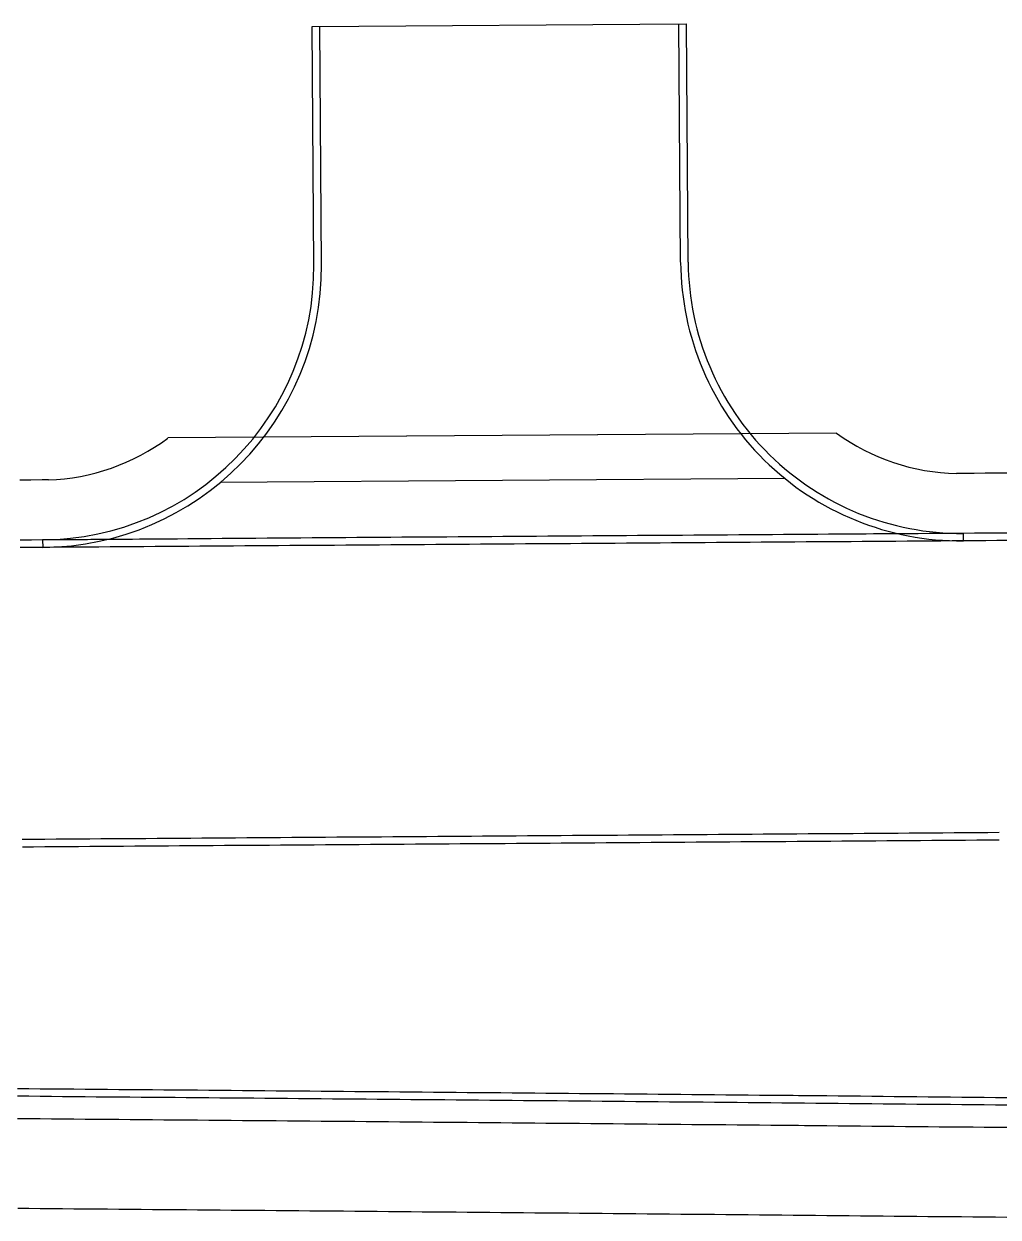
# Model space of a CAD drawing. Extents: x 2145147 to 2158018, y 137519 to 148068.
# Drawn here: x 2154680.4 to 2154767.1, y 142982.5 to 143088.8 of the extents above; entities that cross this region are included whole.
import ezdxf

# ---------------------------------------------------------------- set-up
doc = ezdxf.new("R2010")
doc.units = 0
doc.layers.add('PR_Phasing_Pavement_1', color=7, linetype='Continuous')

msp = doc.modelspace()

# ---------------------------------------------------------------- linework, layer by layer
at = {"layer": 'PR_Phasing_Pavement_1'}
for p, q in [((2154706.05, 143088.6), (2154739.38, 143088.84)), ((2154706.2, 143067.36), (2154706.05, 143088.6)), ((2154706.87, 143067.37), (2154706.72, 143088.61)), ((2154738.87, 143067.6), (2154738.71, 143088.84)), ((2154739.53, 143067.6), (2154739.38, 143088.84)), ((2154752.76, 143052.36), (2154693.2, 143051.94)), ((2154744.23, 143052.3), (2154701.72, 143052)), ((2154748.15, 143048.33), (2154697.86, 143047.97)), ((2154764.04, 143043.44), (2154682.04, 143042.86)), ((2154682.04, 143042.86), (2154682.05, 143042.19)), ((2154764.04, 143042.78), (2154682.05, 143042.19)), ((2154764.04, 143043.44), (2154764.04, 143042.78))]:
    msp.add_line(p, q, dxfattribs=at)
for points in [[(2154682.56, 143048.2), (2154682, 143048.2), (2154681, 143048.19), (2154680, 143048.18)], [(2154768, 143048.81), (2154767, 143048.8), (2154766, 143048.8), (2154765, 143048.79), (2154764, 143048.78), (2154763.45, 143048.78)], [(2154768.04, 143043.47), (2154767.04, 143043.46), (2154766.04, 143043.46), (2154765.04, 143043.45), (2154764.04, 143043.44), (2154763.04, 143043.44), (2154762.04, 143043.43), (2154761.04, 143043.42), (2154760.04, 143043.41), (2154759.04, 143043.41), (2154758.04, 143043.4), (2154757.04, 143043.39), (2154756.04, 143043.39), (2154755.04, 143043.38), (2154754.04, 143043.37), (2154753.04, 143043.36), (2154752.04, 143043.36), (2154751.04, 143043.35), (2154750.04, 143043.34), (2154749.04, 143043.34), (2154748.04, 143043.33), (2154747.04, 143043.32), (2154746.04, 143043.31), (2154745.04, 143043.31), (2154744.04, 143043.3), (2154743.04, 143043.29), (2154742.04, 143043.29), (2154741.04, 143043.28), (2154740.04, 143043.27), (2154739.04, 143043.26), (2154738.04, 143043.26), (2154737.04, 143043.25), (2154736.04, 143043.24), (2154735.04, 143043.24), (2154734.04, 143043.23), (2154733.04, 143043.22), (2154732.04, 143043.21), (2154731.04, 143043.21), (2154730.04, 143043.2), (2154729.04, 143043.19), (2154728.04, 143043.19), (2154727.04, 143043.18), (2154726.04, 143043.17), (2154725.04, 143043.16), (2154724.04, 143043.16), (2154723.04, 143043.15), (2154722.04, 143043.14), (2154721.04, 143043.14), (2154720.04, 143043.13), (2154719.04, 143043.12), (2154718.04, 143043.11), (2154717.04, 143043.11), (2154716.04, 143043.1), (2154715.04, 143043.09), (2154714.04, 143043.09), (2154713.04, 143043.08), (2154712.04, 143043.07), (2154711.04, 143043.06), (2154710.04, 143043.06), (2154709.04, 143043.05), (2154708.04, 143043.04), (2154707.04, 143043.04), (2154706.04, 143043.03), (2154705.04, 143043.02), (2154704.04, 143043.01), (2154703.04, 143043.01), (2154702.04, 143043), (2154701.04, 143042.99), (2154700.04, 143042.99), (2154699.04, 143042.98), (2154698.04, 143042.97), (2154697.04, 143042.96), (2154696.04, 143042.96), (2154695.04, 143042.95), (2154694.04, 143042.94), (2154693.04, 143042.93), (2154692.04, 143042.93), (2154691.04, 143042.92), (2154690.04, 143042.91), (2154689.04, 143042.91), (2154688.04, 143042.9), (2154687.04, 143042.89), (2154686.04, 143042.88), (2154685.04, 143042.88), (2154684.04, 143042.87), (2154683.04, 143042.86), (2154682.04, 143042.86), (2154681.04, 143042.85), (2154680.04, 143042.84)], [(2154768.04, 143042.8), (2154767.04, 143042.8), (2154766.04, 143042.79), (2154765.04, 143042.78), (2154764.04, 143042.78), (2154763.04, 143042.77), (2154762.04, 143042.76), (2154761.04, 143042.75), (2154760.04, 143042.75), (2154759.05, 143042.74), (2154758.05, 143042.73), (2154757.05, 143042.73), (2154756.05, 143042.72), (2154755.05, 143042.71), (2154754.05, 143042.7), (2154753.05, 143042.7), (2154752.05, 143042.69), (2154751.05, 143042.68), (2154750.05, 143042.68), (2154749.05, 143042.67), (2154748.05, 143042.66), (2154747.05, 143042.65), (2154746.05, 143042.65), (2154745.05, 143042.64), (2154744.05, 143042.63), (2154743.05, 143042.62), (2154742.05, 143042.62), (2154741.05, 143042.61), (2154740.05, 143042.6), (2154739.05, 143042.6), (2154738.05, 143042.59), (2154737.05, 143042.58), (2154736.05, 143042.57), (2154735.05, 143042.57), (2154734.05, 143042.56), (2154733.05, 143042.55), (2154732.05, 143042.55), (2154731.05, 143042.54), (2154730.05, 143042.53), (2154729.05, 143042.52), (2154728.05, 143042.52), (2154727.05, 143042.51), (2154726.05, 143042.5), (2154725.05, 143042.5), (2154724.05, 143042.49), (2154723.05, 143042.48), (2154722.05, 143042.47), (2154721.05, 143042.47), (2154720.05, 143042.46), (2154719.05, 143042.45), (2154718.05, 143042.45), (2154717.05, 143042.44), (2154716.05, 143042.43), (2154715.05, 143042.42), (2154714.05, 143042.42), (2154713.05, 143042.41), (2154712.05, 143042.4), (2154711.05, 143042.4), (2154710.05, 143042.39), (2154709.05, 143042.38), (2154708.05, 143042.37), (2154707.05, 143042.37), (2154706.05, 143042.36), (2154705.05, 143042.35), (2154704.05, 143042.35), (2154703.05, 143042.34), (2154702.05, 143042.33), (2154701.05, 143042.32), (2154700.05, 143042.32), (2154699.05, 143042.31), (2154698.05, 143042.3), (2154697.05, 143042.3), (2154696.05, 143042.29), (2154695.05, 143042.28), (2154694.05, 143042.27), (2154693.05, 143042.27), (2154692.05, 143042.26), (2154691.05, 143042.25), (2154690.05, 143042.25), (2154689.05, 143042.24), (2154688.05, 143042.23), (2154687.05, 143042.22), (2154686.05, 143042.22), (2154685.05, 143042.21), (2154684.05, 143042.2), (2154683.05, 143042.2), (2154682.05, 143042.19), (2154681.05, 143042.18), (2154680.05, 143042.17)], [(2154767.23, 143016.78), (2154766.23, 143016.77), (2154765.23, 143016.76), (2154764.23, 143016.76), (2154763.23, 143016.75), (2154762.23, 143016.74), (2154761.23, 143016.73), (2154760.23, 143016.73), (2154759.23, 143016.72), (2154758.23, 143016.71), (2154757.23, 143016.71), (2154756.23, 143016.7), (2154755.23, 143016.69), (2154754.23, 143016.68), (2154753.23, 143016.68), (2154752.23, 143016.67), (2154751.23, 143016.66), (2154750.23, 143016.66), (2154749.23, 143016.65), (2154748.23, 143016.64), (2154747.23, 143016.63), (2154746.23, 143016.63), (2154745.23, 143016.62), (2154744.23, 143016.61), (2154743.23, 143016.61), (2154742.23, 143016.6), (2154741.23, 143016.59), (2154740.23, 143016.58), (2154739.23, 143016.58), (2154738.23, 143016.57), (2154737.23, 143016.56), (2154736.23, 143016.56), (2154735.23, 143016.55), (2154734.23, 143016.54), (2154733.23, 143016.53), (2154732.23, 143016.53), (2154731.23, 143016.52), (2154730.23, 143016.51), (2154729.23, 143016.51), (2154728.23, 143016.5), (2154727.23, 143016.49), (2154726.23, 143016.48), (2154725.23, 143016.48), (2154724.23, 143016.47), (2154723.23, 143016.46), (2154722.23, 143016.46), (2154721.23, 143016.45), (2154720.23, 143016.44), (2154719.23, 143016.43), (2154718.23, 143016.43), (2154717.23, 143016.42), (2154716.23, 143016.41), (2154715.23, 143016.41), (2154714.23, 143016.4), (2154713.23, 143016.39), (2154712.23, 143016.38), (2154711.23, 143016.38), (2154710.23, 143016.37), (2154709.23, 143016.36), (2154708.23, 143016.36), (2154707.23, 143016.35), (2154706.23, 143016.34), (2154705.23, 143016.33), (2154704.23, 143016.33), (2154703.23, 143016.32), (2154702.23, 143016.31), (2154701.23, 143016.31), (2154700.23, 143016.3), (2154699.23, 143016.29), (2154698.23, 143016.28), (2154697.23, 143016.28), (2154696.23, 143016.27), (2154695.23, 143016.26), (2154694.23, 143016.26), (2154693.23, 143016.25), (2154692.23, 143016.24), (2154691.23, 143016.23), (2154690.23, 143016.23), (2154689.23, 143016.22), (2154688.23, 143016.21), (2154687.23, 143016.21), (2154686.23, 143016.2), (2154685.23, 143016.19), (2154684.23, 143016.18), (2154683.23, 143016.18), (2154682.23, 143016.17), (2154681.23, 143016.16), (2154680.23, 143016.16)], [(2154767.24, 143016.11), (2154766.24, 143016.1), (2154765.24, 143016.1), (2154764.24, 143016.09), (2154763.24, 143016.08), (2154762.24, 143016.07), (2154761.24, 143016.07), (2154760.24, 143016.06), (2154759.24, 143016.05), (2154758.24, 143016.05), (2154757.24, 143016.04), (2154756.24, 143016.03), (2154755.24, 143016.02), (2154754.24, 143016.02), (2154753.24, 143016.01), (2154752.24, 143016), (2154751.24, 143016), (2154750.24, 143015.99), (2154749.24, 143015.98), (2154748.24, 143015.97), (2154747.24, 143015.97), (2154746.24, 143015.96), (2154745.24, 143015.95), (2154744.24, 143015.95), (2154743.24, 143015.94), (2154742.24, 143015.93), (2154741.24, 143015.92), (2154740.24, 143015.92), (2154739.24, 143015.91), (2154738.24, 143015.9), (2154737.24, 143015.9), (2154736.24, 143015.89), (2154735.24, 143015.88), (2154734.24, 143015.87), (2154733.24, 143015.87), (2154732.24, 143015.86), (2154731.24, 143015.85), (2154730.24, 143015.84), (2154729.24, 143015.84), (2154728.24, 143015.83), (2154727.24, 143015.82), (2154726.24, 143015.82), (2154725.24, 143015.81), (2154724.24, 143015.8), (2154723.24, 143015.79), (2154722.24, 143015.79), (2154721.24, 143015.78), (2154720.24, 143015.77), (2154719.24, 143015.77), (2154718.24, 143015.76), (2154717.24, 143015.75), (2154716.24, 143015.74), (2154715.24, 143015.74), (2154714.24, 143015.73), (2154713.24, 143015.72), (2154712.24, 143015.72), (2154711.24, 143015.71), (2154710.24, 143015.7), (2154709.24, 143015.69), (2154708.24, 143015.69), (2154707.24, 143015.68), (2154706.24, 143015.67), (2154705.24, 143015.67), (2154704.24, 143015.66), (2154703.24, 143015.65), (2154702.24, 143015.64), (2154701.24, 143015.64), (2154700.24, 143015.63), (2154699.24, 143015.62), (2154698.24, 143015.62), (2154697.24, 143015.61), (2154696.24, 143015.6), (2154695.24, 143015.59), (2154694.24, 143015.59), (2154693.24, 143015.58), (2154692.24, 143015.57), (2154691.24, 143015.57), (2154690.24, 143015.56), (2154689.24, 143015.55), (2154688.24, 143015.54), (2154687.24, 143015.54), (2154686.24, 143015.53), (2154685.24, 143015.52), (2154684.24, 143015.52), (2154683.24, 143015.51), (2154682.24, 143015.5), (2154681.24, 143015.49), (2154680.24, 143015.49)], [(2154679.81, 142993.98), (2154680.81, 142993.97), (2154681.81, 142993.96), (2154682.82, 142993.96), (2154683.82, 142993.95), (2154684.82, 142993.94), (2154685.82, 142993.93), (2154686.82, 142993.92), (2154687.82, 142993.91), (2154688.82, 142993.9), (2154689.82, 142993.9), (2154690.83, 142993.89), (2154691.83, 142993.88), (2154692.83, 142993.87), (2154693.83, 142993.86), (2154694.83, 142993.85), (2154695.83, 142993.85), (2154696.83, 142993.84), (2154697.83, 142993.83), (2154698.83, 142993.82), (2154699.84, 142993.81), (2154700.71, 142993.8), (2154700.84, 142993.8), (2154701.84, 142993.79), (2154702.84, 142993.78), (2154703.84, 142993.78), (2154704.84, 142993.77), (2154705.84, 142993.76), (2154706.84, 142993.75), (2154707.85, 142993.74), (2154708.85, 142993.73), (2154709.85, 142993.72), (2154710.85, 142993.71), (2154711.85, 142993.71), (2154712.85, 142993.7), (2154713.85, 142993.69), (2154714.85, 142993.68), (2154715.85, 142993.67), (2154716.86, 142993.66), (2154717.86, 142993.65), (2154718.86, 142993.64), (2154719.86, 142993.63), (2154720.86, 142993.63), (2154721.86, 142993.62), (2154722.86, 142993.61), (2154723.86, 142993.6), (2154724.87, 142993.59), (2154725.87, 142993.58), (2154726.87, 142993.57), (2154727.87, 142993.56), (2154728.87, 142993.55), (2154729.87, 142993.54), (2154730.87, 142993.53), (2154731.87, 142993.53), (2154732.88, 142993.52), (2154733.88, 142993.51), (2154734.88, 142993.5), (2154735.88, 142993.49), (2154736.88, 142993.48), (2154737.88, 142993.47), (2154738.88, 142993.46), (2154739.88, 142993.45), (2154740.88, 142993.44), (2154741.89, 142993.43), (2154742.89, 142993.42), (2154743.89, 142993.41), (2154744.89, 142993.4), (2154745.89, 142993.39), (2154746.89, 142993.39), (2154747.89, 142993.38), (2154748.89, 142993.37), (2154749.38, 142993.36), (2154749.89, 142993.36), (2154750.9, 142993.35), (2154751.9, 142993.34), (2154752.9, 142993.33), (2154753.9, 142993.32), (2154754.9, 142993.31), (2154755.9, 142993.3), (2154756.9, 142993.29), (2154757.9, 142993.28), (2154758.91, 142993.27), (2154759.91, 142993.26), (2154760.91, 142993.25), (2154761.91, 142993.24), (2154762.91, 142993.23), (2154763.91, 142993.22), (2154764.91, 142993.21), (2154765.91, 142993.2), (2154766.91, 142993.19), (2154767.92, 142993.18)], [(2154679.81, 142993.31), (2154680.81, 142993.31), (2154681.82, 142993.3), (2154682.82, 142993.29), (2154683.82, 142993.28), (2154684.82, 142993.27), (2154685.82, 142993.26), (2154686.82, 142993.25), (2154687.82, 142993.25), (2154688.82, 142993.24), (2154689.82, 142993.23), (2154690.83, 142993.22), (2154691.83, 142993.21), (2154692.83, 142993.2), (2154693.83, 142993.2), (2154694.83, 142993.19), (2154695.83, 142993.18), (2154696.83, 142993.17), (2154697.83, 142993.16), (2154698.84, 142993.15), (2154699.84, 142993.14), (2154700.71, 142993.14), (2154700.84, 142993.14), (2154701.84, 142993.13), (2154702.84, 142993.12), (2154703.84, 142993.11), (2154704.84, 142993.1), (2154705.84, 142993.09), (2154706.84, 142993.08), (2154707.85, 142993.07), (2154708.85, 142993.07), (2154709.85, 142993.06), (2154710.85, 142993.05), (2154711.85, 142993.04), (2154712.85, 142993.03), (2154713.85, 142993.02), (2154714.85, 142993.01), (2154715.85, 142993), (2154716.86, 142992.99), (2154717.86, 142992.99), (2154718.86, 142992.98), (2154719.86, 142992.97), (2154720.86, 142992.96), (2154721.86, 142992.95), (2154722.86, 142992.94), (2154723.86, 142992.93), (2154724.87, 142992.92), (2154725.87, 142992.91), (2154726.87, 142992.9), (2154727.87, 142992.9), (2154728.87, 142992.89), (2154729.87, 142992.88), (2154730.87, 142992.87), (2154731.87, 142992.86), (2154732.87, 142992.85), (2154733.88, 142992.84), (2154734.88, 142992.83), (2154735.88, 142992.82), (2154736.88, 142992.81), (2154737.88, 142992.8), (2154738.88, 142992.79), (2154739.88, 142992.78), (2154740.88, 142992.78), (2154741.89, 142992.77), (2154742.89, 142992.76), (2154743.89, 142992.75), (2154744.89, 142992.74), (2154745.89, 142992.73), (2154746.89, 142992.72), (2154747.89, 142992.71), (2154748.89, 142992.7), (2154749.38, 142992.7), (2154749.89, 142992.69), (2154750.9, 142992.68), (2154751.9, 142992.67), (2154752.9, 142992.66), (2154753.9, 142992.65), (2154754.9, 142992.64), (2154755.9, 142992.63), (2154756.9, 142992.62), (2154757.9, 142992.61), (2154758.91, 142992.6), (2154759.91, 142992.59), (2154760.91, 142992.58), (2154761.91, 142992.57), (2154762.91, 142992.57), (2154763.91, 142992.56), (2154764.91, 142992.55), (2154765.91, 142992.54), (2154766.91, 142992.53), (2154767.92, 142992.52)], [(2154679.81, 142991.31), (2154680.82, 142991.31), (2154681.82, 142991.3), (2154682.82, 142991.29), (2154683.82, 142991.28), (2154684.82, 142991.27), (2154685.82, 142991.26), (2154686.82, 142991.25), (2154687.82, 142991.25), (2154688.82, 142991.24), (2154689.83, 142991.23), (2154690.83, 142991.22), (2154691.83, 142991.21), (2154692.83, 142991.2), (2154693.83, 142991.2), (2154694.83, 142991.19), (2154695.83, 142991.18), (2154696.83, 142991.17), (2154697.83, 142991.16), (2154698.84, 142991.15), (2154699.84, 142991.14), (2154700.71, 142991.14), (2154700.84, 142991.14), (2154701.84, 142991.13), (2154702.84, 142991.12), (2154703.84, 142991.11), (2154704.84, 142991.1), (2154705.84, 142991.09), (2154706.85, 142991.08), (2154707.85, 142991.07), (2154708.85, 142991.07), (2154709.85, 142991.06), (2154710.85, 142991.05), (2154711.85, 142991.04), (2154712.85, 142991.03), (2154713.85, 142991.02), (2154714.85, 142991.01), (2154715.86, 142991), (2154716.86, 142990.99), (2154717.86, 142990.99), (2154718.86, 142990.98), (2154719.86, 142990.97), (2154720.86, 142990.96), (2154721.86, 142990.95), (2154722.86, 142990.94), (2154723.86, 142990.93), (2154724.87, 142990.92), (2154725.87, 142990.91), (2154726.87, 142990.9), (2154727.87, 142990.9), (2154728.87, 142990.89), (2154729.87, 142990.88), (2154730.87, 142990.87), (2154731.87, 142990.86), (2154732.87, 142990.85), (2154733.88, 142990.84), (2154734.88, 142990.83), (2154735.88, 142990.82), (2154736.88, 142990.81), (2154737.88, 142990.8), (2154738.88, 142990.79), (2154739.88, 142990.78), (2154740.88, 142990.78), (2154741.88, 142990.77), (2154742.89, 142990.76), (2154743.89, 142990.75), (2154744.89, 142990.74), (2154745.89, 142990.73), (2154746.89, 142990.72), (2154747.89, 142990.71), (2154748.89, 142990.7), (2154749.38, 142990.7), (2154749.89, 142990.69), (2154750.89, 142990.68), (2154751.9, 142990.67), (2154752.9, 142990.66), (2154753.9, 142990.65), (2154754.9, 142990.64), (2154755.9, 142990.63), (2154756.9, 142990.62), (2154757.9, 142990.61), (2154758.9, 142990.6), (2154759.9, 142990.59), (2154760.91, 142990.58), (2154761.91, 142990.57), (2154762.91, 142990.57), (2154763.91, 142990.56), (2154764.91, 142990.55), (2154765.91, 142990.54), (2154766.91, 142990.53), (2154767.91, 142990.52)], [(2154679.82, 142983.31), (2154680.82, 142983.31), (2154681.82, 142983.3), (2154682.82, 142983.29), (2154683.82, 142983.28), (2154684.83, 142983.27), (2154685.83, 142983.26), (2154686.83, 142983.25), (2154687.83, 142983.25), (2154688.83, 142983.24), (2154689.83, 142983.23), (2154690.83, 142983.22), (2154691.83, 142983.21), (2154692.83, 142983.2), (2154693.83, 142983.2), (2154694.84, 142983.19), (2154695.84, 142983.18), (2154696.84, 142983.17), (2154697.84, 142983.16), (2154698.84, 142983.15), (2154699.84, 142983.14), (2154700.71, 142983.14), (2154700.84, 142983.14), (2154701.84, 142983.13), (2154702.84, 142983.12), (2154703.84, 142983.11), (2154704.85, 142983.1), (2154705.85, 142983.09), (2154706.85, 142983.08), (2154707.85, 142983.07), (2154708.85, 142983.07), (2154709.85, 142983.06), (2154710.85, 142983.05), (2154711.85, 142983.04), (2154712.85, 142983.03), (2154713.85, 142983.02), (2154714.86, 142983.01), (2154715.86, 142983), (2154716.86, 142982.99), (2154717.86, 142982.99), (2154718.86, 142982.98), (2154719.86, 142982.97), (2154720.86, 142982.96), (2154721.86, 142982.95), (2154722.86, 142982.94), (2154723.86, 142982.93), (2154724.87, 142982.92), (2154725.87, 142982.91), (2154726.87, 142982.9), (2154727.87, 142982.9), (2154728.87, 142982.89), (2154729.87, 142982.88), (2154730.87, 142982.87), (2154731.87, 142982.86), (2154732.87, 142982.85), (2154733.87, 142982.84), (2154734.87, 142982.83), (2154735.88, 142982.82), (2154736.88, 142982.81), (2154737.88, 142982.8), (2154738.88, 142982.79), (2154739.88, 142982.78), (2154740.88, 142982.78), (2154741.88, 142982.77), (2154742.88, 142982.76), (2154743.88, 142982.75), (2154744.88, 142982.74), (2154745.89, 142982.73), (2154746.89, 142982.72), (2154747.89, 142982.71), (2154748.89, 142982.7), (2154749.37, 142982.7), (2154749.89, 142982.69), (2154750.89, 142982.68), (2154751.89, 142982.67), (2154752.89, 142982.66), (2154753.89, 142982.65), (2154754.89, 142982.64), (2154755.9, 142982.63), (2154756.9, 142982.62), (2154757.9, 142982.61), (2154758.9, 142982.6), (2154759.9, 142982.59), (2154760.9, 142982.58), (2154761.9, 142982.57), (2154762.9, 142982.57), (2154763.9, 142982.56), (2154764.9, 142982.55), (2154765.91, 142982.54), (2154766.91, 142982.53), (2154767.91, 142982.52)]]:
    msp.add_lwpolyline(points, dxfattribs=at)
for centre, radius, start, end in [((2154681.87, 143067.19), 24.33, 270.4098, 0.4098), ((2154681.87, 143067.19), 25, 270.4098, 0.4098), ((2154763.87, 143067.77), 25, 180.4098, 270.4098), ((2154763.87, 143067.77), 24.33, 180.4098, 270.4098), ((2154763.87, 143067.77), 19, 234.214, 268.7472), ((2154681.87, 143067.19), 19, 272.0725, 306.6057)]:
    msp.add_arc(centre, radius, start, end, dxfattribs=at)

doc.saveas('drawing.dxf')
